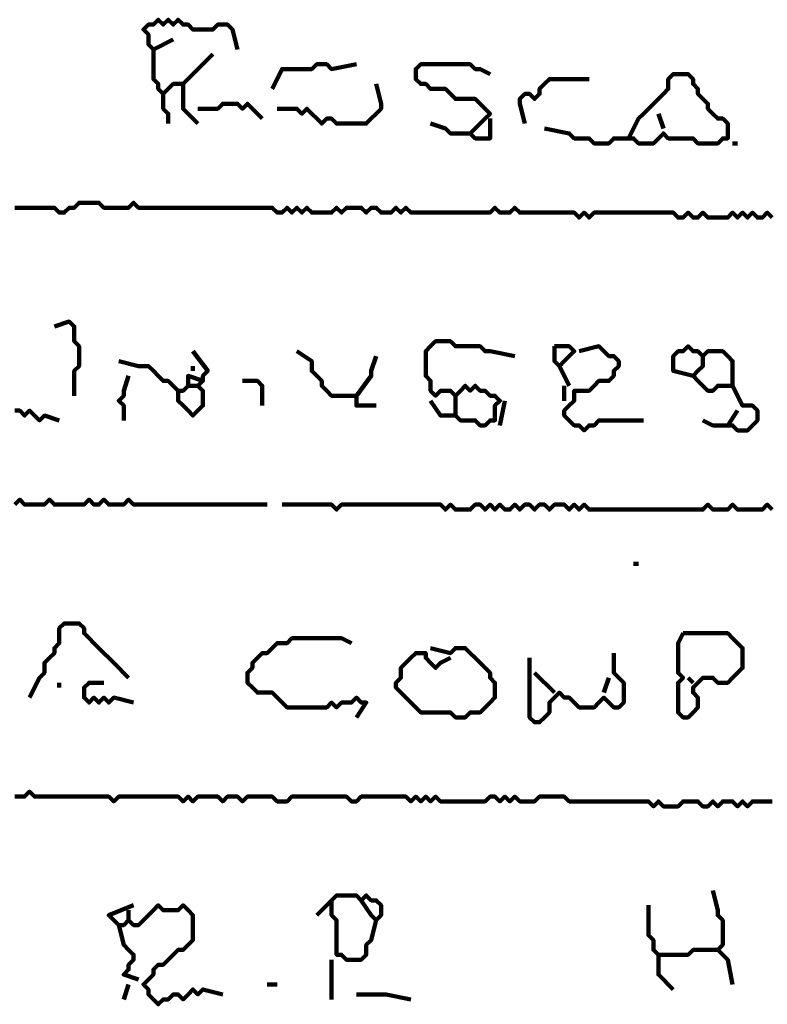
# Model space of a CAD drawing. Header units: metres. Extents: x 1959 to 4131, y 3282 to 4313.
# Tile 321 of 356: x 2431.92 to 2433.31, y 4302.85 to 4304.69. Entities that reach past the tile are written whole.
import ezdxf

# ---------------------------------------------------------------- set-up
doc = ezdxf.new("R2010")
doc.units = ezdxf.units.M
doc.layers.add('P', color=250, linetype='Continuous', lineweight=100)

msp = doc.modelspace()

# ---------------------------------------------------------------- linework, layer by layer
at = {"layer": 'P', "color": 0, "linetype": 'Continuous'}
for points in [[(2432.2017, 4304.6499), (2432.1648, 4304.6315), (2432.1556, 4304.6407), (2432.1556, 4304.6499), (2432.1556, 4304.6592), (2432.1463, 4304.6684), (2432.1556, 4304.6776), (2432.1648, 4304.6776), (2432.174, 4304.6869), (2432.1832, 4304.6776), (2432.1925, 4304.6869), (2432.2017, 4304.6776), (2432.2109, 4304.6869), (2432.2202, 4304.6776), (2432.2294, 4304.6776), (2432.2386, 4304.6684), (2432.2479, 4304.6684), (2432.2571, 4304.6684), (2432.2663, 4304.6684), (2432.2756, 4304.6684), (2432.2848, 4304.6776), (2432.294, 4304.6776), (2432.3032, 4304.6776), (2432.3125, 4304.6684), (2432.3217, 4304.6315)], [(2432.1648, 4304.6315), (2432.1648, 4304.5946), (2432.1648, 4304.5853), (2432.1648, 4304.5761), (2432.174, 4304.5669), (2432.174, 4304.5576), (2432.1832, 4304.5484), (2432.1925, 4304.5576), (2432.2017, 4304.5669), (2432.2109, 4304.5669), (2432.2202, 4304.5669), (2432.2202, 4304.5576), (2432.2202, 4304.5484), (2432.2202, 4304.5392), (2432.2202, 4304.5299), (2432.2202, 4304.5207), (2432.2479, 4304.493)], [(2432.2756, 4304.6223), (2432.2571, 4304.6038), (2432.2479, 4304.5946), (2432.2386, 4304.5853), (2432.2202, 4304.5669)], [(2432.3863, 4304.5576), (2432.4048, 4304.5946), (2432.414, 4304.5946), (2432.4232, 4304.5946), (2432.4325, 4304.5946), (2432.4417, 4304.5946), (2432.4509, 4304.5946), (2432.4602, 4304.5946), (2432.4694, 4304.6038), (2432.4786, 4304.6038), (2432.4879, 4304.6038), (2432.4971, 4304.5946), (2432.5432, 4304.6038)], [(2432.7925, 4304.5023), (2432.7925, 4304.4653), (2432.7832, 4304.4653), (2432.774, 4304.4653), (2432.7648, 4304.4653), (2432.7556, 4304.4746), (2432.7648, 4304.4838), (2432.774, 4304.493), (2432.7832, 4304.5023), (2432.7925, 4304.5115), (2432.7832, 4304.5207), (2432.774, 4304.5299), (2432.7648, 4304.5392), (2432.7556, 4304.5392), (2432.7463, 4304.5392), (2432.7371, 4304.5392), (2432.7279, 4304.5392), (2432.7186, 4304.5484), (2432.7094, 4304.5576), (2432.7002, 4304.5576), (2432.6909, 4304.5576), (2432.6817, 4304.5576), (2432.6725, 4304.5669), (2432.6632, 4304.5669), (2432.654, 4304.5761), (2432.654, 4304.5853), (2432.654, 4304.5946), (2432.6632, 4304.6038), (2432.6725, 4304.6038), (2432.6817, 4304.6038), (2432.6909, 4304.6038), (2432.7002, 4304.6038), (2432.7094, 4304.6038), (2432.7186, 4304.6038), (2432.7279, 4304.6038), (2432.7371, 4304.6038), (2432.7463, 4304.6038), (2432.7556, 4304.6038), (2432.7648, 4304.5946), (2432.774, 4304.5946), (2432.7925, 4304.5853)], [(2432.8571, 4304.493), (2432.8479, 4304.5299), (2432.8479, 4304.5392), (2432.8571, 4304.5484), (2432.8663, 4304.5484), (2432.8756, 4304.5392), (2432.8848, 4304.5484), (2432.8848, 4304.5576), (2432.894, 4304.5669), (2432.9032, 4304.5761), (2432.9125, 4304.5761), (2432.9217, 4304.5761), (2432.9309, 4304.5761), (2432.9402, 4304.5761), (2432.9494, 4304.5761), (2432.9586, 4304.5761), (2432.9771, 4304.5761)], [(2433.0509, 4304.4653), (2433.0694, 4304.5023), (2433.0786, 4304.5115), (2433.0879, 4304.5207), (2433.0971, 4304.5299), (2433.1063, 4304.5392), (2433.1156, 4304.5484), (2433.1248, 4304.5576), (2433.1248, 4304.5669), (2433.1248, 4304.5761), (2433.134, 4304.5853), (2433.1432, 4304.5853), (2433.1525, 4304.5853), (2433.1617, 4304.5853), (2433.1709, 4304.5761), (2433.1709, 4304.5669), (2433.1802, 4304.5576), (2433.1802, 4304.5484), (2433.1894, 4304.5392), (2433.1986, 4304.5299), (2433.1986, 4304.5207), (2433.2079, 4304.5115), (2433.2171, 4304.5023), (2433.2263, 4304.5023), (2433.2356, 4304.493), (2433.2356, 4304.4838), (2433.2356, 4304.4746), (2433.2356, 4304.4653), (2433.2263, 4304.4653), (2433.2171, 4304.4561), (2433.2079, 4304.4561), (2433.1986, 4304.4561), (2433.1894, 4304.4561), (2433.1802, 4304.4561), (2433.1709, 4304.4653), (2433.1617, 4304.4653), (2433.1525, 4304.4653), (2433.1432, 4304.4653), (2433.134, 4304.4653), (2433.1248, 4304.4653), (2433.1156, 4304.4746), (2433.1063, 4304.4653), (2433.0971, 4304.4561), (2433.0879, 4304.4561), (2433.0786, 4304.4561), (2433.0694, 4304.4561), (2433.0602, 4304.4653), (2433.0509, 4304.4653), (2433.0417, 4304.4653), (2433.0325, 4304.4653), (2433.0232, 4304.4653), (2433.014, 4304.4561), (2433.0048, 4304.4561), (2432.9956, 4304.4561), (2432.9863, 4304.4561), (2432.9771, 4304.4653), (2432.9679, 4304.4653), (2432.9586, 4304.4653), (2432.9494, 4304.4653), (2432.9402, 4304.4746), (2432.894, 4304.4838)], [(2432.5802, 4304.5669), (2432.5894, 4304.5299), (2432.5894, 4304.5207), (2432.5802, 4304.5115), (2432.5709, 4304.5023), (2432.5617, 4304.493), (2432.5525, 4304.493), (2432.5432, 4304.493), (2432.534, 4304.493), (2432.5248, 4304.493), (2432.5156, 4304.493), (2432.5063, 4304.493), (2432.4971, 4304.5023), (2432.4879, 4304.5023), (2432.4786, 4304.493), (2432.4694, 4304.5023), (2432.4602, 4304.5115), (2432.4509, 4304.5207), (2432.4417, 4304.5115), (2432.4325, 4304.5207), (2432.3956, 4304.5207)], [(2432.1832, 4304.5484), (2432.1832, 4304.5299), (2432.1832, 4304.5207), (2432.1925, 4304.5115), (2432.1925, 4304.493)], [(2432.2479, 4304.5207), (2432.2848, 4304.5207), (2432.294, 4304.5299), (2432.3032, 4304.5299), (2432.3125, 4304.5299), (2432.3217, 4304.5299), (2432.3309, 4304.5207), (2432.3402, 4304.5299), (2432.3679, 4304.5023)], [(2433.1063, 4304.5115), (2433.1156, 4304.4838)], [(2432.6817, 4304.493), (2432.7094, 4304.4838), (2432.7186, 4304.4746), (2432.7556, 4304.4746)], [(2433.2448, 4304.4561), (2433.254, 4304.4561)], [(2431.9063, 4304.3361), (2431.9156, 4304.3361), (2431.9248, 4304.3361), (2431.934, 4304.3361), (2431.9432, 4304.3361), (2431.9525, 4304.3361), (2431.9617, 4304.3361), (2431.9709, 4304.3361), (2431.9802, 4304.3361), (2431.9894, 4304.3269), (2431.9986, 4304.3269), (2432.0079, 4304.3361), (2432.0171, 4304.3361), (2432.0263, 4304.3453), (2432.0356, 4304.3453), (2432.0448, 4304.3453), (2432.054, 4304.3453), (2432.0632, 4304.3453), (2432.0725, 4304.3361), (2432.0817, 4304.3361), (2432.0909, 4304.3361), (2432.1002, 4304.3361), (2432.1094, 4304.3361), (2432.1186, 4304.3361), (2432.1279, 4304.3453), (2432.1371, 4304.3361), (2432.1463, 4304.3361), (2432.1556, 4304.3361), (2432.1648, 4304.3361), (2432.174, 4304.3361), (2432.1832, 4304.3361), (2432.1925, 4304.3361), (2432.2017, 4304.3361), (2432.2109, 4304.3361), (2432.2202, 4304.3361), (2432.2294, 4304.3361), (2432.2386, 4304.3361), (2432.2479, 4304.3361), (2432.2571, 4304.3361), (2432.2663, 4304.3361), (2432.2756, 4304.3361), (2432.2848, 4304.3361), (2432.294, 4304.3361), (2432.3032, 4304.3361), (2432.3125, 4304.3361), (2432.3217, 4304.3361), (2432.3309, 4304.3361), (2432.3402, 4304.3361), (2432.3494, 4304.3361), (2432.3586, 4304.3361), (2432.3679, 4304.3361), (2432.3771, 4304.3361), (2432.3863, 4304.3361), (2432.3956, 4304.3269), (2432.4048, 4304.3269), (2432.414, 4304.3361), (2432.4232, 4304.3269), (2432.4325, 4304.3361), (2432.4417, 4304.3269), (2432.4509, 4304.3361), (2432.4602, 4304.3269), (2432.4694, 4304.3269), (2432.4786, 4304.3269), (2432.4879, 4304.3269), (2432.4971, 4304.3269), (2432.5063, 4304.3361), (2432.5156, 4304.3269), (2432.5248, 4304.3361), (2432.534, 4304.3361), (2432.5432, 4304.3361), (2432.5525, 4304.3361), (2432.5617, 4304.3269), (2432.5709, 4304.3361), (2432.5802, 4304.3361), (2432.5894, 4304.3269), (2432.5986, 4304.3269), (2432.6079, 4304.3269), (2432.6171, 4304.3361), (2432.6263, 4304.3269), (2432.6356, 4304.3361), (2432.6448, 4304.3269), (2432.654, 4304.3269), (2432.6632, 4304.3269), (2432.6725, 4304.3269), (2432.6817, 4304.3269), (2432.6909, 4304.3269), (2432.7002, 4304.3269), (2432.7094, 4304.3269), (2432.7186, 4304.3269), (2432.7279, 4304.3269), (2432.7371, 4304.3269), (2432.7463, 4304.3269), (2432.7556, 4304.3269), (2432.7648, 4304.3269), (2432.774, 4304.3269), (2432.7832, 4304.3269), (2432.7925, 4304.3269), (2432.8017, 4304.3361), (2432.8109, 4304.3269), (2432.8202, 4304.3269), (2432.8294, 4304.3269), (2432.8386, 4304.3361), (2432.8479, 4304.3269), (2432.8571, 4304.3269), (2432.8663, 4304.3269), (2432.8756, 4304.3269), (2432.8848, 4304.3269), (2432.894, 4304.3269), (2432.9032, 4304.3269), (2432.9125, 4304.3269), (2432.9217, 4304.3269), (2432.9309, 4304.3269), (2432.9402, 4304.3269), (2432.9494, 4304.3269), (2432.9586, 4304.3176), (2432.9679, 4304.3269), (2432.9771, 4304.3176), (2432.9863, 4304.3269), (2432.9956, 4304.3269), (2433.0048, 4304.3269), (2433.014, 4304.3269), (2433.0232, 4304.3269), (2433.0325, 4304.3269), (2433.0417, 4304.3269), (2433.0509, 4304.3269), (2433.0602, 4304.3269), (2433.0694, 4304.3269), (2433.0786, 4304.3269), (2433.0879, 4304.3269), (2433.0971, 4304.3269), (2433.1063, 4304.3269), (2433.1156, 4304.3269), (2433.1248, 4304.3269), (2433.134, 4304.3269), (2433.1432, 4304.3176), (2433.1525, 4304.3176), (2433.1617, 4304.3269), (2433.1709, 4304.3176), (2433.1802, 4304.3176), (2433.1894, 4304.3269), (2433.1986, 4304.3176), (2433.2079, 4304.3176), (2433.2171, 4304.3176), (2433.2263, 4304.3176), (2433.2356, 4304.3176), (2433.2448, 4304.3269), (2433.254, 4304.3176), (2433.2632, 4304.3269), (2433.2725, 4304.3176), (2433.2817, 4304.3269), (2433.2909, 4304.3176), (2433.3002, 4304.3176), (2433.3094, 4304.3269), (2433.3186, 4304.3176)], [(2431.9802, 4304.1146), (2432.0079, 4304.1238), (2432.0171, 4304.1146), (2432.0171, 4304.1053), (2432.0171, 4304.0961), (2432.0171, 4304.0869), (2432.0263, 4304.0776), (2432.0263, 4304.0684), (2432.0263, 4304.0592), (2432.0263, 4304.0499), (2432.0263, 4304.0407), (2432.0171, 4304.0315), (2432.0171, 4303.9853)], [(2432.6817, 4303.9761), (2432.7002, 4303.9484), (2432.7094, 4303.9484), (2432.7186, 4303.9484), (2432.7279, 4303.9484), (2432.7371, 4303.9392), (2432.7463, 4303.9392), (2432.7556, 4303.9392), (2432.7648, 4303.9392), (2432.774, 4303.9299), (2432.7832, 4303.9299), (2432.7925, 4303.9392), (2432.8017, 4303.9392), (2432.8017, 4303.9484), (2432.8017, 4303.9576), (2432.8017, 4303.9669), (2432.8109, 4303.9761), (2432.8017, 4303.9853), (2432.7925, 4303.9853), (2432.7832, 4303.9946), (2432.774, 4303.9946), (2432.7648, 4304.0038), (2432.7556, 4303.9946), (2432.7463, 4304.0038), (2432.7371, 4303.9946), (2432.7279, 4303.9853), (2432.7186, 4303.9946), (2432.7094, 4303.9946), (2432.7002, 4303.9946), (2432.6909, 4303.9853), (2432.6817, 4303.9946), (2432.6817, 4304.0038), (2432.6817, 4304.013), (2432.6725, 4304.0223), (2432.6725, 4304.0315), (2432.6725, 4304.0407), (2432.6725, 4304.0499), (2432.6725, 4304.0592), (2432.6725, 4304.0684), (2432.6817, 4304.0776), (2432.6909, 4304.0869), (2432.7002, 4304.0869), (2432.7094, 4304.0869), (2432.7186, 4304.0869), (2432.7279, 4304.0776), (2432.7371, 4304.0776), (2432.7463, 4304.0776), (2432.7556, 4304.0776), (2432.7648, 4304.0776), (2432.774, 4304.0776), (2432.7832, 4304.0684), (2432.7925, 4304.0684), (2432.8386, 4304.0592)], [(2432.9125, 4304.0776), (2432.9217, 4304.0776), (2432.9309, 4304.0776), (2432.9402, 4304.0776), (2432.9494, 4304.0684), (2432.9402, 4304.0592), (2432.9309, 4304.0499), (2432.9217, 4304.0407), (2432.9125, 4304.0499), (2432.9125, 4304.0592), (2432.9125, 4304.0776)], [(2432.9586, 4304.0684), (2432.9956, 4304.0776), (2433.0048, 4304.0684), (2433.014, 4304.0592), (2433.0232, 4304.0592), (2433.0325, 4304.0499), (2433.0325, 4304.0407), (2433.0232, 4304.0315), (2433.0232, 4304.0223), (2433.014, 4304.013), (2433.0048, 4304.013), (2432.9956, 4304.013), (2432.9863, 4304.0038), (2432.9771, 4303.9946), (2432.9679, 4303.9946), (2432.9586, 4303.9946), (2432.9494, 4303.9946), (2432.9494, 4303.9853), (2432.9494, 4303.9761), (2432.9402, 4303.9669), (2432.9309, 4303.9576), (2432.9309, 4303.9484), (2432.9402, 4303.9392), (2432.9494, 4303.9299), (2432.9586, 4303.9299), (2432.9679, 4303.9207), (2432.9771, 4303.9299), (2432.9863, 4303.9299), (2432.9956, 4303.9392), (2433.0048, 4303.9392), (2433.014, 4303.9392), (2433.0232, 4303.9392), (2433.0325, 4303.9392), (2433.0417, 4303.9392), (2433.0509, 4303.9392), (2433.0602, 4303.9392), (2433.0786, 4303.9392)], [(2433.1709, 4304.0223), (2433.134, 4304.0315), (2433.134, 4304.0407), (2433.134, 4304.0499), (2433.134, 4304.0592), (2433.1432, 4304.0684), (2433.1525, 4304.0684), (2433.1617, 4304.0776), (2433.1709, 4304.0684), (2433.1802, 4304.0684), (2433.1894, 4304.0592), (2433.1986, 4304.0684), (2433.2079, 4304.0684), (2433.2171, 4304.0684), (2433.2263, 4304.0684), (2433.2356, 4304.0592), (2433.2448, 4304.0499), (2433.2448, 4304.0407), (2433.2448, 4304.0315), (2433.2448, 4304.0223), (2433.2448, 4304.013), (2433.2448, 4304.0038), (2433.2356, 4304.0038), (2433.2263, 4304.0038), (2433.2171, 4304.0038), (2433.2079, 4303.9946), (2433.1986, 4303.9946), (2433.1894, 4304.0038), (2433.1802, 4304.013), (2433.1709, 4304.0223), (2433.1802, 4304.0315), (2433.1894, 4304.0407), (2433.1894, 4304.0592)], [(2432.2386, 4304.0684), (2432.2663, 4304.0315), (2432.2571, 4304.0223), (2432.2571, 4304.013), (2432.2479, 4304.0038), (2432.2571, 4303.9946), (2432.2571, 4303.9853), (2432.2571, 4303.9761), (2432.2571, 4303.9669), (2432.2479, 4303.9576), (2432.2386, 4303.9484), (2432.2294, 4303.9576), (2432.2202, 4303.9669), (2432.2109, 4303.9761), (2432.2109, 4303.9853), (2432.2109, 4303.9946), (2432.2202, 4303.9946), (2432.2294, 4304.0038), (2432.2294, 4304.013), (2432.2294, 4304.0223), (2432.2571, 4304.013)], [(2432.4325, 4304.0684), (2432.4602, 4304.0499), (2432.4602, 4304.0407), (2432.4602, 4304.0315), (2432.4694, 4304.0223), (2432.4786, 4304.013), (2432.4786, 4304.0038), (2432.4879, 4303.9946), (2432.4971, 4303.9853), (2432.5063, 4303.9853), (2432.5156, 4303.9853), (2432.5248, 4303.9853), (2432.534, 4303.9853), (2432.5432, 4303.9853), (2432.5432, 4303.9761), (2432.5432, 4303.9669), (2432.5802, 4303.9669)], [(2432.5802, 4304.0592), (2432.5709, 4304.0315), (2432.5709, 4304.0223), (2432.5432, 4303.9853)], [(2432.1002, 4304.0499), (2432.1371, 4304.0407), (2432.1463, 4304.0407), (2432.1556, 4304.0407), (2432.1648, 4304.0315), (2432.174, 4304.0223), (2432.1832, 4304.013), (2432.1925, 4304.013), (2432.2109, 4303.9946)], [(2432.2386, 4304.0407), (2432.2386, 4304.0315)], [(2432.9217, 4304.0407), (2432.9402, 4304.0038)], [(2432.1186, 4304.0223), (2432.1094, 4303.9946), (2432.1094, 4303.9853), (2432.1002, 4303.9761), (2432.1094, 4303.9669), (2432.1094, 4303.9576), (2432.1094, 4303.9392)], [(2432.2294, 4304.0038), (2432.2479, 4304.0038)], [(2432.3309, 4304.013), (2432.3586, 4304.013), (2432.3679, 4304.0038), (2432.3679, 4303.9669)], [(2432.9309, 4304.0038), (2432.9309, 4303.9761)], [(2433.2448, 4304.0038), (2433.2632, 4303.9669), (2433.2725, 4303.9669), (2433.2817, 4303.9669), (2433.2909, 4303.9576), (2433.2909, 4303.9484), (2433.2909, 4303.9392), (2433.2817, 4303.9299), (2433.2725, 4303.9207), (2433.2632, 4303.9207), (2433.254, 4303.9207), (2433.2448, 4303.9299), (2433.2356, 4303.9299), (2433.2263, 4303.9299), (2433.2171, 4303.9299), (2433.2079, 4303.9299), (2433.1894, 4303.9392)], [(2432.7279, 4303.9853), (2432.7279, 4303.9484)], [(2432.8202, 4303.9761), (2432.8109, 4303.9299)], [(2431.9063, 4303.9576), (2431.9156, 4303.9576), (2431.9248, 4303.9484), (2431.934, 4303.9576), (2431.9432, 4303.9484), (2431.9525, 4303.9392), (2431.9617, 4303.9484), (2431.9894, 4303.9392)], [(2433.254, 4303.9576), (2433.2356, 4303.9299)], [(2432.3771, 4303.7823), (2432.3402, 4303.7823), (2432.3309, 4303.7823), (2432.3217, 4303.7823), (2432.3125, 4303.7823), (2432.3032, 4303.7823), (2432.294, 4303.7823), (2432.2848, 4303.7823), (2432.2756, 4303.7823), (2432.2663, 4303.7823), (2432.2571, 4303.7823), (2432.2479, 4303.7823), (2432.2386, 4303.7823), (2432.2294, 4303.7823), (2432.2202, 4303.7823), (2432.2109, 4303.7823), (2432.2017, 4303.7823), (2432.1925, 4303.7823), (2432.1832, 4303.7823), (2432.174, 4303.7823), (2432.1648, 4303.7823), (2432.1556, 4303.7823), (2432.1463, 4303.7823), (2432.1371, 4303.7823), (2432.1279, 4303.7823), (2432.1186, 4303.7915), (2432.1094, 4303.7823), (2432.1002, 4303.7823), (2432.0909, 4303.7823), (2432.0817, 4303.7823), (2432.0725, 4303.7915), (2432.0632, 4303.7823), (2432.054, 4303.7823), (2432.0448, 4303.7915), (2432.0356, 4303.7823), (2432.0263, 4303.7823), (2432.0171, 4303.7823), (2432.0079, 4303.7823), (2431.9986, 4303.7823), (2431.9894, 4303.7823), (2431.9802, 4303.7823), (2431.9709, 4303.7915), (2431.9617, 4303.7823), (2431.9525, 4303.7823), (2431.9432, 4303.7823), (2431.934, 4303.7823), (2431.9248, 4303.7823), (2431.9156, 4303.7915), (2431.9063, 4303.7823)], [(2432.4048, 4303.7823), (2432.4417, 4303.7823), (2432.4509, 4303.7823), (2432.4602, 4303.7823), (2432.4694, 4303.7823), (2432.4786, 4303.7823), (2432.4879, 4303.7823), (2432.4971, 4303.7823), (2432.5063, 4303.773), (2432.5156, 4303.7823), (2432.5248, 4303.7823), (2432.534, 4303.7823), (2432.5432, 4303.7823), (2432.5525, 4303.7823), (2432.5617, 4303.7823), (2432.5709, 4303.7823), (2432.5802, 4303.7823), (2432.5894, 4303.7823), (2432.5986, 4303.7823), (2432.6079, 4303.7823), (2432.6171, 4303.7823), (2432.6263, 4303.7823), (2432.6356, 4303.7823), (2432.6448, 4303.7823), (2432.654, 4303.7823), (2432.6632, 4303.7823), (2432.6725, 4303.7823), (2432.6817, 4303.7823), (2432.6909, 4303.7823), (2432.7002, 4303.7823), (2432.7094, 4303.773), (2432.7186, 4303.7823), (2432.7279, 4303.773), (2432.7371, 4303.773), (2432.7463, 4303.773), (2432.7556, 4303.773), (2432.7648, 4303.7823), (2432.774, 4303.7823), (2432.7832, 4303.773), (2432.7925, 4303.7823), (2432.8017, 4303.773), (2432.8109, 4303.7823), (2432.8202, 4303.773), (2432.8294, 4303.773), (2432.8386, 4303.7823), (2432.8479, 4303.773), (2432.8571, 4303.7823), (2432.8663, 4303.7823), (2432.8756, 4303.773), (2432.8848, 4303.7823), (2432.894, 4303.7823), (2432.9032, 4303.773), (2432.9125, 4303.7823), (2432.9217, 4303.7823), (2432.9309, 4303.7823), (2432.9402, 4303.773), (2432.9494, 4303.7823), (2432.9586, 4303.773), (2432.9679, 4303.7823), (2432.9771, 4303.773), (2432.9863, 4303.773), (2432.9956, 4303.773), (2433.0048, 4303.773), (2433.014, 4303.773), (2433.0232, 4303.773), (2433.0325, 4303.773), (2433.0417, 4303.773), (2433.0509, 4303.773), (2433.0602, 4303.773), (2433.0694, 4303.773), (2433.0786, 4303.773), (2433.0879, 4303.773), (2433.0971, 4303.773), (2433.1063, 4303.773), (2433.1156, 4303.773), (2433.1248, 4303.773), (2433.134, 4303.773), (2433.1432, 4303.773), (2433.1525, 4303.773), (2433.1617, 4303.773), (2433.1709, 4303.773), (2433.1802, 4303.773), (2433.1894, 4303.773), (2433.1986, 4303.7823), (2433.2079, 4303.773), (2433.2171, 4303.773), (2433.2263, 4303.773), (2433.2356, 4303.773), (2433.2448, 4303.7823), (2433.254, 4303.773), (2433.2632, 4303.773), (2433.2725, 4303.773), (2433.2817, 4303.773), (2433.2909, 4303.773), (2433.3002, 4303.773), (2433.3094, 4303.7823), (2433.3186, 4303.773)], [(2433.0602, 4303.6715), (2433.0694, 4303.6715)], [(2431.934, 4303.4223), (2431.9525, 4303.4592), (2431.9617, 4303.4684), (2431.9617, 4303.4776), (2431.9617, 4303.4869), (2431.9709, 4303.4961), (2431.9802, 4303.5053), (2431.9802, 4303.5146), (2431.9894, 4303.5238), (2431.9894, 4303.533), (2431.9894, 4303.5423), (2431.9894, 4303.5515), (2431.9986, 4303.5607), (2432.0079, 4303.5607), (2432.0171, 4303.5607), (2432.0263, 4303.5607), (2432.0356, 4303.5515), (2432.0356, 4303.5423), (2432.0448, 4303.533), (2432.054, 4303.5238), (2432.0632, 4303.5146), (2432.0725, 4303.5053), (2432.0817, 4303.4961), (2432.0909, 4303.4869), (2432.1186, 4303.4592)], [(2432.5432, 4303.3853), (2432.5617, 4303.413), (2432.5525, 4303.413), (2432.5432, 4303.4223), (2432.534, 4303.413), (2432.5248, 4303.413), (2432.5156, 4303.413), (2432.5063, 4303.4038), (2432.4971, 4303.413), (2432.4879, 4303.4038), (2432.4786, 4303.4038), (2432.4694, 4303.4038), (2432.4602, 4303.4038), (2432.4509, 4303.4038), (2432.4417, 4303.4038), (2432.4325, 4303.4038), (2432.4232, 4303.4038), (2432.414, 4303.4038), (2432.4048, 4303.413), (2432.3956, 4303.4223), (2432.3863, 4303.4315), (2432.3771, 4303.4315), (2432.3679, 4303.4315), (2432.3586, 4303.4315), (2432.3494, 4303.4407), (2432.3402, 4303.4499), (2432.3402, 4303.4592), (2432.3402, 4303.4684), (2432.3494, 4303.4776), (2432.3494, 4303.4869), (2432.3586, 4303.4961), (2432.3679, 4303.5053), (2432.3771, 4303.5053), (2432.3863, 4303.5146), (2432.3956, 4303.5238), (2432.4048, 4303.5238), (2432.414, 4303.5238), (2432.4232, 4303.533), (2432.4325, 4303.533), (2432.4417, 4303.533), (2432.4509, 4303.533), (2432.4602, 4303.533), (2432.4694, 4303.533), (2432.4786, 4303.533), (2432.4879, 4303.533), (2432.4971, 4303.533), (2432.5063, 4303.533), (2432.5156, 4303.533), (2432.534, 4303.5238)], [(2433.1525, 4303.5423), (2433.1617, 4303.5423), (2433.1709, 4303.5423), (2433.1802, 4303.5423), (2433.1894, 4303.5423), (2433.1986, 4303.5423), (2433.2079, 4303.5423), (2433.2171, 4303.5423), (2433.2263, 4303.5423), (2433.2356, 4303.5423), (2433.2448, 4303.533), (2433.254, 4303.5238), (2433.2632, 4303.5146), (2433.2632, 4303.5053), (2433.2632, 4303.4961), (2433.2632, 4303.4869), (2433.2632, 4303.4776), (2433.254, 4303.4684), (2433.2448, 4303.4592), (2433.2356, 4303.4499), (2433.2263, 4303.4499), (2433.2171, 4303.4499), (2433.2079, 4303.4592), (2433.1986, 4303.4592), (2433.1894, 4303.4592), (2433.1802, 4303.4499), (2433.1709, 4303.4407), (2433.1709, 4303.4315), (2433.1802, 4303.4223), (2433.1802, 4303.413), (2433.1802, 4303.4038), (2433.1709, 4303.3946), (2433.1617, 4303.3853), (2433.1525, 4303.3853), (2433.1432, 4303.3946), (2433.1432, 4303.4038), (2433.1432, 4303.413), (2433.1432, 4303.4223), (2433.1432, 4303.4315), (2433.1432, 4303.4407), (2433.1432, 4303.4499), (2433.1525, 4303.4592), (2433.1432, 4303.4684), (2433.1432, 4303.4776), (2433.1432, 4303.4869), (2433.1432, 4303.4961), (2433.1432, 4303.5053), (2433.1432, 4303.5146), (2433.1432, 4303.5238), (2433.1525, 4303.5423)], [(2432.6817, 4303.5146), (2432.7186, 4303.5053), (2432.7279, 4303.5146), (2432.7371, 4303.5146), (2432.7463, 4303.5146), (2432.7556, 4303.5053), (2432.7648, 4303.4961), (2432.774, 4303.4869), (2432.7832, 4303.4776), (2432.7925, 4303.4684), (2432.7925, 4303.4592), (2432.8017, 4303.4499), (2432.8017, 4303.4407), (2432.8017, 4303.4315), (2432.8017, 4303.4223), (2432.7925, 4303.413), (2432.7832, 4303.4038), (2432.774, 4303.3946), (2432.7648, 4303.3946), (2432.7556, 4303.3946), (2432.7463, 4303.3853), (2432.7371, 4303.3853), (2432.7279, 4303.3853), (2432.7186, 4303.3946), (2432.7094, 4303.3946), (2432.7002, 4303.3946), (2432.6909, 4303.3946), (2432.6817, 4303.3946), (2432.6725, 4303.3946), (2432.6632, 4303.3946), (2432.654, 4303.4038), (2432.6448, 4303.413), (2432.6356, 4303.4223), (2432.6263, 4303.4315), (2432.6171, 4303.4407), (2432.6171, 4303.4499), (2432.6263, 4303.4592), (2432.6263, 4303.4684), (2432.6263, 4303.4776), (2432.6356, 4303.4869), (2432.6448, 4303.4961), (2432.654, 4303.5053), (2432.6632, 4303.5053), (2432.6725, 4303.5053), (2432.6725, 4303.4961), (2432.6817, 4303.4869), (2432.6909, 4303.4776), (2432.7002, 4303.4869), (2432.7186, 4303.4961)], [(2433.0232, 4303.5053), (2433.0232, 4303.4684), (2433.0325, 4303.4592), (2433.0417, 4303.4499), (2433.0417, 4303.4407), (2433.0417, 4303.4315), (2433.0417, 4303.4223), (2433.0417, 4303.413), (2433.0325, 4303.4038), (2433.0232, 4303.4038), (2433.014, 4303.413), (2433.0048, 4303.4223), (2432.9956, 4303.413), (2432.9863, 4303.4038), (2432.9771, 4303.4038), (2432.9679, 4303.4038), (2432.9586, 4303.4038), (2432.9494, 4303.413), (2432.9402, 4303.4223), (2432.9309, 4303.4223), (2432.9217, 4303.4315), (2432.9125, 4303.4223), (2432.9032, 4303.413), (2432.9032, 4303.4038), (2432.9032, 4303.3946), (2432.894, 4303.3853), (2432.8848, 4303.3761), (2432.8756, 4303.3761), (2432.8663, 4303.3853), (2432.8663, 4303.3946), (2432.8663, 4303.4038), (2432.8663, 4303.413), (2432.8663, 4303.4223), (2432.8663, 4303.4315), (2432.8663, 4303.4407), (2432.8663, 4303.4499), (2432.8663, 4303.4961)], [(2432.8756, 4303.4684), (2432.9125, 4303.4315)], [(2433.014, 4303.4592), (2433.0048, 4303.4315)], [(2433.1617, 4303.4592), (2433.1709, 4303.4499)], [(2431.9894, 4303.4499), (2431.9894, 4303.4407)], [(2432.1279, 4303.413), (2432.0909, 4303.4223), (2432.0817, 4303.413), (2432.0725, 4303.4223), (2432.0632, 4303.413), (2432.054, 4303.4223), (2432.0448, 4303.413), (2432.0356, 4303.4223), (2432.0356, 4303.4315), (2432.0356, 4303.4407), (2432.0448, 4303.4499), (2432.054, 4303.4499), (2432.0725, 4303.4499)], [(2431.9063, 4303.2376), (2431.9156, 4303.2376), (2431.9248, 4303.2376), (2431.934, 4303.2469), (2431.9432, 4303.2376), (2431.9525, 4303.2376), (2431.9617, 4303.2376), (2431.9709, 4303.2376), (2431.9802, 4303.2376), (2431.9894, 4303.2376), (2431.9986, 4303.2376), (2432.0079, 4303.2376), (2432.0171, 4303.2376), (2432.0263, 4303.2376), (2432.0356, 4303.2376), (2432.0448, 4303.2376), (2432.054, 4303.2376), (2432.0632, 4303.2376), (2432.0725, 4303.2376), (2432.0817, 4303.2376), (2432.0909, 4303.2284), (2432.1002, 4303.2376), (2432.1094, 4303.2376), (2432.1186, 4303.2376), (2432.1279, 4303.2376), (2432.1371, 4303.2376), (2432.1463, 4303.2376), (2432.1556, 4303.2376), (2432.1648, 4303.2376), (2432.174, 4303.2376), (2432.1832, 4303.2376), (2432.1925, 4303.2376), (2432.2017, 4303.2376), (2432.2109, 4303.2376), (2432.2202, 4303.2284), (2432.2294, 4303.2376), (2432.2386, 4303.2284), (2432.2479, 4303.2376), (2432.2571, 4303.2376), (2432.2663, 4303.2376), (2432.2756, 4303.2376), (2432.2848, 4303.2376), (2432.294, 4303.2284), (2432.3032, 4303.2376), (2432.3125, 4303.2376), (2432.3217, 4303.2376), (2432.3309, 4303.2284), (2432.3402, 4303.2376), (2432.3494, 4303.2376), (2432.3586, 4303.2376), (2432.3679, 4303.2376), (2432.3771, 4303.2376), (2432.3863, 4303.2376), (2432.3956, 4303.2284), (2432.4048, 4303.2284), (2432.414, 4303.2284), (2432.4232, 4303.2376), (2432.4325, 4303.2376), (2432.4417, 4303.2376), (2432.4509, 4303.2376), (2432.4602, 4303.2376), (2432.4694, 4303.2376), (2432.4786, 4303.2376), (2432.4879, 4303.2376), (2432.4971, 4303.2376), (2432.5063, 4303.2376), (2432.5156, 4303.2376), (2432.5248, 4303.2376), (2432.534, 4303.2284), (2432.5432, 4303.2284), (2432.5525, 4303.2376), (2432.5617, 4303.2376), (2432.5709, 4303.2376), (2432.5802, 4303.2376), (2432.5894, 4303.2376), (2432.5986, 4303.2376), (2432.6079, 4303.2376), (2432.6171, 4303.2376), (2432.6263, 4303.2376), (2432.6356, 4303.2376), (2432.6448, 4303.2284), (2432.654, 4303.2376), (2432.6632, 4303.2284), (2432.6725, 4303.2376), (2432.6817, 4303.2284), (2432.6909, 4303.2376), (2432.7002, 4303.2284), (2432.7094, 4303.2284), (2432.7186, 4303.2284), (2432.7279, 4303.2284), (2432.7371, 4303.2284), (2432.7463, 4303.2284), (2432.7556, 4303.2284), (2432.7648, 4303.2284), (2432.774, 4303.2284), (2432.7832, 4303.2284), (2432.7925, 4303.2376), (2432.8017, 4303.2376), (2432.8109, 4303.2284), (2432.8202, 4303.2376), (2432.8294, 4303.2284), (2432.8386, 4303.2376), (2432.8479, 4303.2284), (2432.8571, 4303.2284), (2432.8663, 4303.2284), (2432.8756, 4303.2284), (2432.8848, 4303.2376), (2432.894, 4303.2376), (2432.9032, 4303.2376), (2432.9125, 4303.2376), (2432.9217, 4303.2376), (2432.9309, 4303.2376), (2432.9402, 4303.2284), (2432.9494, 4303.2284), (2432.9586, 4303.2284), (2432.9679, 4303.2284), (2432.9771, 4303.2284), (2432.9863, 4303.2284), (2432.9956, 4303.2284), (2433.0048, 4303.2284), (2433.014, 4303.2284), (2433.0232, 4303.2284), (2433.0325, 4303.2284), (2433.0417, 4303.2284), (2433.0509, 4303.2284), (2433.0602, 4303.2284), (2433.0694, 4303.2284), (2433.0786, 4303.2284), (2433.0879, 4303.2284), (2433.0971, 4303.2192), (2433.1063, 4303.2284), (2433.1156, 4303.2192), (2433.1248, 4303.2192), (2433.134, 4303.2192), (2433.1432, 4303.2192), (2433.1525, 4303.2284), (2433.1617, 4303.2284), (2433.1709, 4303.2284), (2433.1802, 4303.2284), (2433.1894, 4303.2192), (2433.1986, 4303.2192), (2433.2079, 4303.2284), (2433.2171, 4303.2192), (2433.2263, 4303.2284), (2433.2356, 4303.2284), (2433.2448, 4303.2284), (2433.254, 4303.2192), (2433.2632, 4303.2284), (2433.2725, 4303.2192), (2433.2817, 4303.2284), (2433.2909, 4303.2284), (2433.3002, 4303.2284), (2433.3094, 4303.2284), (2433.3186, 4303.2284)], [(2432.5802, 4303.0069), (2432.5709, 4302.9699), (2432.5617, 4302.9607), (2432.5617, 4302.9515), (2432.5617, 4302.9423), (2432.5525, 4302.933), (2432.5432, 4302.933), (2432.534, 4302.933), (2432.5248, 4302.933), (2432.5156, 4302.9423), (2432.5063, 4302.9423), (2432.5063, 4302.9515), (2432.5063, 4302.9607), (2432.5063, 4302.9699), (2432.5063, 4302.9792), (2432.5063, 4302.9884), (2432.5063, 4302.9976), (2432.5063, 4303.0069), (2432.4971, 4303.0161), (2432.4971, 4303.0253), (2432.4971, 4303.0346), (2432.4971, 4303.0438), (2432.5063, 4303.053), (2432.5156, 4303.053), (2432.5248, 4303.053), (2432.534, 4303.053), (2432.5432, 4303.053), (2432.5525, 4303.0438), (2432.5617, 4303.053), (2432.5709, 4303.0438), (2432.5802, 4303.0438), (2432.5894, 4303.0346), (2432.5894, 4303.0253), (2432.5894, 4303.0161), (2432.5802, 4303.0069), (2432.5709, 4303.0161), (2432.5525, 4303.0438)], [(2433.2079, 4303.0623), (2433.2171, 4303.0253), (2433.2171, 4303.0161), (2433.2263, 4303.0069), (2433.2263, 4302.9976), (2433.2263, 4302.9884), (2433.2263, 4302.9792), (2433.2263, 4302.9699), (2433.2263, 4302.9607), (2433.2171, 4302.9515), (2433.2263, 4302.9423), (2433.2356, 4302.933), (2433.2448, 4302.8869)], [(2432.294, 4302.8684), (2432.2571, 4302.8776), (2432.2479, 4302.8684), (2432.2386, 4302.8776), (2432.2294, 4302.8684), (2432.2202, 4302.8592), (2432.2109, 4302.8684), (2432.2017, 4302.8684), (2432.1925, 4302.8592), (2432.1832, 4302.8592), (2432.174, 4302.8499), (2432.1648, 4302.8592), (2432.1556, 4302.8684), (2432.1556, 4302.8776), (2432.1463, 4302.8869), (2432.1556, 4302.8961), (2432.1648, 4302.9053), (2432.1648, 4302.9146), (2432.174, 4302.9238), (2432.1832, 4302.9238), (2432.1925, 4302.933), (2432.2017, 4302.9423), (2432.2109, 4302.9515), (2432.2202, 4302.9515), (2432.2294, 4302.9607), (2432.2386, 4302.9699), (2432.2386, 4302.9792), (2432.2386, 4302.9884), (2432.2386, 4302.9976), (2432.2386, 4303.0069), (2432.2386, 4303.0161), (2432.2294, 4303.0253), (2432.2202, 4303.0346), (2432.2109, 4303.0253), (2432.2017, 4303.0253), (2432.1925, 4303.0253), (2432.1832, 4303.0253), (2432.174, 4303.0346), (2432.1648, 4303.0253), (2432.1556, 4303.0161), (2432.1463, 4303.0069), (2432.1371, 4302.9976), (2432.1279, 4302.9976), (2432.1186, 4303.0069), (2432.1094, 4302.9976), (2432.1002, 4302.9976), (2432.0909, 4303.0069), (2432.0817, 4303.0161), (2432.1279, 4303.0346)], [(2432.4694, 4303.0161), (2432.4971, 4303.0438)], [(2433.0879, 4303.0346), (2433.0879, 4302.9976), (2433.0879, 4302.9884), (2433.0879, 4302.9792), (2433.0971, 4302.9699), (2433.0971, 4302.9607), (2433.0971, 4302.9515), (2433.1063, 4302.9423), (2433.1156, 4302.9423), (2433.1248, 4302.9423), (2433.134, 4302.9423), (2433.1432, 4302.9423), (2433.1525, 4302.9423), (2433.1617, 4302.9423), (2433.1709, 4302.9515), (2433.1802, 4302.9515), (2433.2171, 4302.9515)], [(2432.1186, 4303.0253), (2432.1186, 4303.0069)], [(2432.1002, 4302.9976), (2432.1094, 4302.9607), (2432.1186, 4302.9515), (2432.1279, 4302.9423), (2432.1279, 4302.933), (2432.1186, 4302.9238), (2432.1186, 4302.9146), (2432.1094, 4302.9053), (2432.1371, 4302.8961)], [(2433.1063, 4302.9423), (2433.1063, 4302.9146), (2433.1063, 4302.9053), (2433.134, 4302.8776)], [(2432.4971, 4302.933), (2432.4971, 4302.9053), (2432.4971, 4302.8961), (2432.4971, 4302.8592)], [(2432.1186, 4302.8869), (2432.1094, 4302.8592)], [(2432.3771, 4302.8869), (2432.3956, 4302.8869)], [(2432.5432, 4302.8684), (2432.5802, 4302.8684), (2432.5894, 4302.8684), (2432.5986, 4302.8684), (2432.6448, 4302.8592)]]:
    msp.add_lwpolyline(points, dxfattribs=at)

doc.saveas('drawing.dxf')
